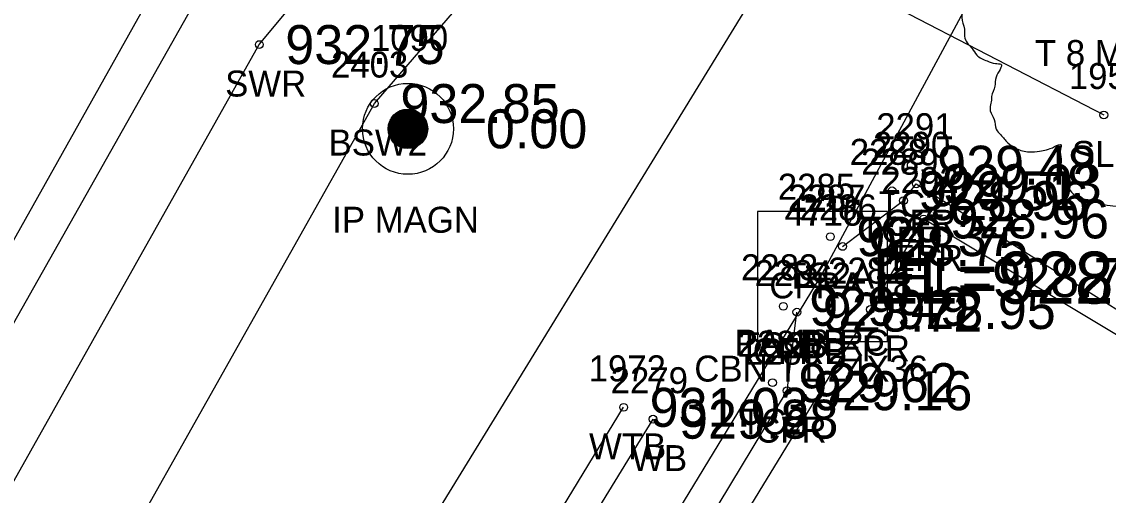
# Model space of a CAD drawing. Extents: x 1575382 to 1578175, y 1099175 to 1101955.
# Drawn here: x 1576725.98 to 1576767.8, y 1100079.58 to 1100097.81 of the extents above; entities that cross this region are included whole.
import ezdxf

# ---------------------------------------------------------------- set-up
doc = ezdxf.new("R2010")
doc.units = 0
for name, color, linetype in [('RD_EX_BldgApp', 7, 'Continuous'), ('RD_EX_Conc', 7, 'Continuous'), ('RD_EX_Conc_txCode', 7, 'Continuous'), ('RD_EX_DR_Inlet', 7, 'Continuous'), ('RD_EX_DR_Inlet_txCode', 7, 'Continuous'), ('RD_EX_DR_Pipe', 7, 'Continuous'), ('RD_EX_DR_Pipe_txCode', 7, 'Continuous'), ('RD_EX_DV_Prop_txCode', 7, 'Continuous'), ('RD_EX_DV_PropPin', 7, 'Continuous'), ('RD_EX_Misc', 7, 'Continuous'), ('RD_EX_Misc_txCode', 7, 'Continuous'), ('RD_EX_Road', 7, 'Continuous'), ('RD_EX_Road_txCode', 7, 'Continuous'), ('RD_EX_TX_Conc_ELEV', 7, 'Continuous'), ('RD_EX_TX_DR_Inlet_ELEV', 7, 'Continuous'), ('RD_EX_TX_DV_Prop_ELEV', 7, 'Continuous'), ('RD_EX_TX_Misc_ELEV', 7, 'Continuous'), ('RD_EX_TX_Road_ELEV', 7, 'Continuous'), ('RD_EX_VEG', 7, 'Continuous'), ('RD_EX_VEG_txCode', 7, 'Continuous'), ('RD_SMD_Locator', 7, 'Continuous'), ('RD_TX_Pipe_ElevEX', 7, 'Continuous')]:
    doc.layers.add(name, color=color, linetype=linetype)

msp = doc.modelspace()

# ---------------------------------------------------------------- linework, layer by layer
at = {"layer": 'RD_EX_BldgApp'}
msp.add_lwpolyline([(1576672.285, 1099877.607), (1576646.299, 1099893.421), (1576642.266, 1099901.79), (1576647.555, 1099912.985), (1576656.827, 1099928.617), (1576681.633, 1099969.334), (1576707.301, 1100011.852), (1576732.079, 1100052.807), (1576750.28, 1100082.51)], dxfattribs=at)
at = {"layer": 'RD_EX_Conc'}
for points in [[(1576757.574, 1100089.159), (1576759.919, 1100090.922), (1576760.414, 1100091.57), (1576770.489, 1100085.25), (1576773.434, 1100084.709), (1576776.082, 1100085.543), (1576777.107, 1100086.464), (1576778.496, 1100090.666), (1576780.014, 1100097.977), (1576778.512, 1100106.623), (1576772.563, 1100114.714), (1576766.18, 1100118.138), (1576757.54, 1100119.875), (1576751.652, 1100120.181)], [(1576664.483, 1099978.734), (1576688.587, 1100020.786), (1576713.4, 1100064.494), (1576739.812, 1100111.259), (1576742.954, 1100115.664), (1576746.942, 1100119.009)], [(1576604.877, 1099870.264), (1576606.176, 1099869.972), (1576617.178, 1099889.586), (1576642.123, 1099933.618), (1576667.46, 1099977.419), (1576667.46, 1099977.419), (1576691.066, 1100018.787), (1576716.011, 1100062.956), (1576735.124, 1100096.928), (1576741.874, 1100105.044), (1576743.621, 1100107.754)], [(1576611.554, 1099868.428), (1576613.247, 1099872.406), (1576617.21, 1099879.286), (1576621.441, 1099887.05), (1576646.337, 1099930.819), (1576671.483, 1099974.604), (1576671.483, 1099974.604), (1576695.542, 1100016.682), (1576720.221, 1100060.326), (1576739.554, 1100094.658), (1576745.882, 1100101.997), (1576748.748, 1100106.27)], [(1576691.742, 1099981.252), (1576694.204, 1099982.615), (1576695.12, 1099983.846), (1576705.726, 1099977.153), (1576710.014, 1099976.47), (1576713.243, 1099978.715), (1576717.287, 1099985.965), (1576717.771, 1099989.301), (1576715.187, 1099992.268), (1576704.298, 1099999.106), (1576727.807, 1100037.817), (1576755.44, 1100083.606), (1576755.816, 1100086.63)]]:
    msp.add_lwpolyline(points, dxfattribs=at)
at = {"layer": 'RD_EX_DR_Inlet'}
msp.add_line((1576759.302, 1100085.502), (1576759.302, 1100090.502), dxfattribs=at)
msp.add_lwpolyline([(1576759.302, 1100085.502), (1576759.302, 1100090.502), (1576754.302, 1100090.502), (1576754.302, 1100085.502)], close=True, dxfattribs=at)
at = {"layer": 'RD_EX_DR_Pipe'}
for points in [[(1576756.712, 1100087.957), (1576786.445, 1100143.064), (1576786.445, 1100143.064), (1576927.309, 1100091.425)], [(1576678.585, 1099863.473), (1576690.962, 1099979.929), (1576690.962, 1099979.929), (1576756.712, 1100087.957)]]:
    msp.add_lwpolyline(points, dxfattribs=at)
at = {"layer": 'RD_EX_DV_PropPin'}
for p, q in [((1576740.46, 1100093.029), (1576740.46, 1100094.342)), ((1576740.495, 1100093.01), (1576740.495, 1100094.361)), ((1576740.53, 1100092.993), (1576740.53, 1100094.378)), ((1576740.565, 1100092.978), (1576740.565, 1100094.393)), ((1576740.6, 1100092.965), (1576740.6, 1100094.406)), ((1576740.635, 1100092.954), (1576740.635, 1100094.417)), ((1576740.67, 1100092.945), (1576740.67, 1100094.426)), ((1576740.705, 1100092.937), (1576740.705, 1100094.433)), ((1576740.74, 1100092.932), (1576740.74, 1100094.439)), ((1576740.775, 1100092.928), (1576740.775, 1100094.443)), ((1576740.81, 1100092.925), (1576740.81, 1100094.446)), ((1576740.845, 1100092.924), (1576740.845, 1100094.446)), ((1576740.88, 1100092.925), (1576740.88, 1100094.446)), ((1576740.916, 1100092.928), (1576740.916, 1100094.443)), ((1576740.951, 1100092.932), (1576740.951, 1100094.439)), ((1576740.986, 1100092.937), (1576740.986, 1100094.433)), ((1576741.021, 1100092.945), (1576741.021, 1100094.426)), ((1576741.056, 1100092.954), (1576741.056, 1100094.417)), ((1576741.091, 1100092.965), (1576741.091, 1100094.406)), ((1576741.126, 1100092.978), (1576741.126, 1100094.393)), ((1576741.161, 1100092.993), (1576741.161, 1100094.378)), ((1576741.196, 1100093.01), (1576741.196, 1100094.361)), ((1576741.231, 1100093.029), (1576741.231, 1100094.342)), ((1576740.145, 1100093.387), (1576740.145, 1100093.983)), ((1576740.18, 1100093.316), (1576740.18, 1100094.055)), ((1576740.215, 1100093.259), (1576740.215, 1100094.112)), ((1576740.25, 1100093.211), (1576740.25, 1100094.159)), ((1576740.285, 1100093.17), (1576740.285, 1100094.2)), ((1576740.32, 1100093.135), (1576740.32, 1100094.236)), ((1576740.355, 1100093.103), (1576740.355, 1100094.267)), ((1576740.39, 1100093.075), (1576740.39, 1100094.295)), ((1576740.425, 1100093.051), (1576740.425, 1100094.32)), ((1576741.266, 1100093.051), (1576741.266, 1100094.32)), ((1576741.301, 1100093.075), (1576741.301, 1100094.295)), ((1576741.336, 1100093.103), (1576741.336, 1100094.267)), ((1576741.371, 1100093.135), (1576741.371, 1100094.236)), ((1576741.406, 1100093.17), (1576741.406, 1100094.2)), ((1576741.441, 1100093.211), (1576741.441, 1100094.159)), ((1576741.476, 1100093.259), (1576741.476, 1100094.112)), ((1576741.511, 1100093.316), (1576741.511, 1100094.055)), ((1576741.546, 1100093.387), (1576741.546, 1100093.983)), ((1576740.11, 1100093.489), (1576740.11, 1100093.881)), ((1576741.581, 1100093.489), (1576741.581, 1100093.881))]:
    msp.add_line(p, q, dxfattribs=at)
for radius in [1.75, 0.761]:
    msp.add_circle((1576740.845, 1100093.685), radius, dxfattribs=at)
at = {"layer": 'RD_EX_Misc'}
msp.add_lwpolyline([(1576682.856, 1099868.559), (1576662.275, 1099880.956), (1576644.684, 1099891.532), (1576640.031, 1099896.906), (1576640.013, 1099902.654), (1576645.377, 1099914.364), (1576654.842, 1099929.018), (1576680.046, 1099970.191), (1576705.641, 1100012.054), (1576731.304, 1100053.647), (1576749.148, 1100082.966)], dxfattribs=at)
at = {"layer": 'RD_EX_Road'}
for points in [[(1576663.307, 1099979.534), (1576687.432, 1100021.526), (1576712.032, 1100065.104), (1576738.416, 1100112.144), (1576760.611, 1100151.412), (1576785.777, 1100195.961), (1576800.589, 1100221.872), (1576817.543, 1100252.084), (1576858.248, 1100324.631), (1576880.454, 1100364.005), (1576883.5, 1100369.448), (1576896.98, 1100397.709)], [(1576683.421, 1099888.983), (1576666.056, 1099899.537), (1576667.205, 1099902.209), (1576666.936, 1099905.875), (1576664.417, 1099908.527), (1576653.805, 1099914.11), (1576693.118, 1099978.425), (1576695.365, 1099982.465), (1576705.188, 1099976.428), (1576710.327, 1099975.622), (1576713.96, 1099978.167), (1576718.075, 1099985.444), (1576718.509, 1099989.55), (1576715.55, 1099993.268), (1576705.563, 1099999.558), (1576728.513, 1100037.374), (1576758.647, 1100086.731), (1576760.699, 1100090.217), (1576769.982, 1100084.647), (1576773.314, 1100083.71), (1576776.467, 1100084.773), (1576777.624, 1100085.825)]]:
    msp.add_lwpolyline(points, dxfattribs=at)
at = {"layer": 'RD_EX_VEG'}
msp.add_lwpolyline([(1576677.215, 1099867.172), (1576638.056, 1099891.643), (1576635.862, 1099906.003), (1576755.277, 1100100.621), (1576767.632, 1100094.218)], dxfattribs=at)
msp.add_spline([(1576769.235, 1100105.269), (1576768.935, 1100105.294), (1576768.61, 1100105.194), (1576768.36, 1100105.094), (1576768.135, 1100105.019), (1576767.91, 1100104.919), (1576767.61, 1100104.744), (1576767.386, 1100104.544), (1576767.261, 1100104.294), (1576767.211, 1100104.069), (1576767.161, 1100103.794), (1576767.161, 1100103.619), (1576767.036, 1100103.594), (1576766.886, 1100103.619), (1576766.636, 1100103.694), (1576766.386, 1100103.694), (1576766.136, 1100103.694), (1576765.786, 1100103.669), (1576765.436, 1100103.669), (1576765.162, 1100103.619), (1576764.837, 1100103.57), (1576764.462, 1100103.445), (1576764.112, 1100103.32), (1576763.812, 1100103.07), (1576763.562, 1100102.595), (1576763.437, 1100102.245), (1576763.287, 1100101.995), (1576763.437, 1100101.545), (1576763.612, 1100101.196), (1576763.637, 1100100.996), (1576763.712, 1100100.571), (1576763.812, 1100100.346), (1576763.937, 1100100.146), (1576763.862, 1100100.121), (1576763.487, 1100100.071), (1576763.187, 1100099.971), (1576762.763, 1100099.746), (1576762.538, 1100099.521), (1576762.438, 1100099.196), (1576762.413, 1100098.847), (1576762.313, 1100098.647), (1576762.238, 1100098.372), (1576762.213, 1100098.297), (1576762.163, 1100097.972), (1576762.263, 1100097.522), (1576762.288, 1100097.172), (1576762.413, 1100096.947), (1576762.563, 1100096.773), (1576762.738, 1100096.523), (1576763.137, 1100096.298), (1576763.462, 1100096.198), (1576763.662, 1100096.173), (1576763.487, 1100095.673), (1576763.437, 1100095.323), (1576763.312, 1100094.923), (1576763.312, 1100094.848), (1576763.262, 1100094.374), (1576763.412, 1100094.049), (1576763.487, 1100093.674), (1576763.662, 1100093.449), (1576763.937, 1100093.149), (1576764.262, 1100092.924), (1576764.762, 1100092.799), (1576765.162, 1100092.824), (1576765.736, 1100092.999), (1576765.986, 1100093.074), (1576765.961, 1100092.899), (1576765.986, 1100092.524), (1576765.986, 1100092.1), (1576766.136, 1100091.775), (1576766.236, 1100091.5), (1576766.386, 1100091.25), (1576766.711, 1100091.025), (1576767.111, 1100090.95), (1576767.535, 1100090.8), (1576767.985, 1100090.725), (1576768.485, 1100090.7), (1576769.085, 1100090.85), (1576769.36, 1100090.975), (1576769.46, 1100091.15), (1576769.66, 1100091.525), (1576769.61, 1100091.75), (1576769.635, 1100092.349), (1576769.734, 1100092.174), (1576769.909, 1100091.825), (1576770.409, 1100091.525), (1576770.809, 1100091.35), (1576771.284, 1100091.2), (1576771.584, 1100091.125), (1576772.058, 1100091.2), (1576772.433, 1100091.275), (1576772.808, 1100091.4), (1576773.108, 1100091.675), (1576773.283, 1100091.95), (1576773.333, 1100092.224), (1576773.408, 1100092.599), (1576773.458, 1100092.774)], degree=3, dxfattribs=at)
at = {"layer": 'RD_SMD_Locator'}
for centre, radius in [((1576735.124, 1100096.928), 0.15), ((1576739.554, 1100094.658), 0.15), ((1576767.632, 1100094.218), 0.15), ((1576740.846, 1100093.685), 0.15), ((1576760.219, 1100092.285), 0.15), ((1576759.482, 1100091.299), 0.15), ((1576760.414, 1100091.57), 0.15), ((1576759.919, 1100090.922), 0.15), ((1576760.699, 1100090.217), 0.15), ((1576757.107, 1100089.537), 0.15), ((1576757.574, 1100089.159), 0.15), ((1576756.712, 1100087.957), 0.2), ((1576756.712, 1100087.957), 0.2), ((1576756.712, 1100087.957), 0.15), ((1576755.295, 1100086.856), 0.15), ((1576758.647, 1100086.731), 0.15), ((1576755.816, 1100086.63), 0.15), ((1576754.879, 1100083.914), 0.15), ((1576755.44, 1100083.606), 0.15), ((1576749.148, 1100082.966), 0.15), ((1576750.28, 1100082.51), 0.15)]:
    msp.add_circle(centre, radius, dxfattribs=at)

# ---------------------------------------------------------------- texts
at = {"layer": 'RD_EX_Conc_txCode'}
for s, p in [('2403', (1576737.885, 1100095.658)), ('SWR', (1576733.809, 1100094.928)), ('2291', (1576758.872, 1100093.285)), ('BSW2', (1576737.79, 1100092.658)), ('2290', (1576758.745, 1100092.57)), ('2288', (1576757.852, 1100092.299)), ('2289', (1576758.289, 1100091.922)), ('2287', (1576755.477, 1100090.537)), ('2286', (1576755.92, 1100090.159)), ('TC2', (1576758.975, 1100090.285)), ('CFR', (1576759.186, 1100089.57)), ('TC2', (1576758.238, 1100089.299)), ('CFR', (1576758.691, 1100088.922)), ('2283', (1576753.665, 1100087.856)), ('2284', (1576754.186, 1100087.63)), ('TC2A', (1576755.375, 1100087.537)), ('CFRA 18', (1576754.755, 1100087.159)), ('2281', (1576753.533, 1100084.914)), ('TC2B', (1576753.578, 1100084.856)), ('2280', (1576753.771, 1100084.606)), ('CFRB', (1576754.116, 1100084.63)), ('TC2', (1576753.635, 1100081.914)), ('CFR', (1576754.212, 1100081.606))]:
    msp.add_text(s, height=1, dxfattribs=at).set_placement(p)
at = {"layer": 'RD_EX_DR_Inlet_txCode'}
for s, p in [('2285', (1576755.082, 1100090.957)), ('CBN T1 24X36', (1576751.869, 1100083.957))]:
    msp.add_text(s, height=1, dxfattribs=at).set_placement(p)
at = {"layer": 'RD_EX_DR_Pipe_txCode'}
for s, p in [('4716', (1576755.342, 1100089.957)), ('4715', (1576755.365, 1100089.957)), ('PA 18 RC', (1576753.42, 1100084.957)), ('PB', (1576755.932, 1100084.957))]:
    msp.add_text(s, height=1, dxfattribs=at).set_placement(p)
at = {"layer": 'RD_EX_DV_Prop_txCode'}
for s, p in [('1090', (1576739.42, 1100096.685)), ('IP MAGN', (1576737.932, 1100089.685))]:
    msp.add_text(s, height=1, dxfattribs=at).set_placement(p)
at = {"layer": 'RD_EX_Misc_txCode'}
for s, p in [('1972', (1576747.802, 1100083.966)), ('2279', (1576748.65, 1100083.51)), ('WTB', (1576747.817, 1100080.966)), ('WB', (1576749.438, 1100080.51))]:
    msp.add_text(s, height=1, dxfattribs=at).set_placement(p)
at = {"layer": 'RD_EX_Road_txCode'}
for s, p in [('2292', (1576759.069, 1100091.217)), ('EPR', (1576759.471, 1100088.217)), ('2282', (1576757.017, 1100087.731)), ('EPR', (1576757.419, 1100084.731))]:
    msp.add_text(s, height=1, dxfattribs=at).set_placement(p)
at = {"layer": 'RD_EX_TX_Conc_ELEV'}
for s, p in [('932.75', (1576736.124, 1100096.178)), ('932.85', (1576740.554, 1100093.908)), ('929.48', (1576761.219, 1100091.535)), ('929.03', (1576761.414, 1100090.82)), ('929.51', (1576760.482, 1100090.549)), ('928.96', (1576760.919, 1100090.172)), ('929.37', (1576758.107, 1100088.787)), ('928.75', (1576758.574, 1100088.409)), ('929.49', (1576756.295, 1100086.106)), ('928.72', (1576756.816, 1100085.88)), ('929.62', (1576755.879, 1100083.164)), ('929.16', (1576756.44, 1100082.856))]:
    msp.add_text(s, height=1.5, dxfattribs=at).set_placement(p)
at = {"layer": 'RD_EX_TX_DR_Inlet_ELEV'}
msp.add_text('EL=928.73', height=1.5, dxfattribs=at).set_placement((1576759.712, 1100087.207))
at = {"layer": 'RD_EX_TX_DV_Prop_ELEV'}
msp.add_text('0.00', height=1.5, dxfattribs=at).set_placement((1576743.846, 1100092.935))
at = {"layer": 'RD_EX_TX_Misc_ELEV'}
for s, p in [('931.03', (1576750.148, 1100082.216)), ('929.88', (1576751.28, 1100081.76))]:
    msp.add_text(s, height=1.5, dxfattribs=at).set_placement(p)
at = {"layer": 'RD_EX_TX_Road_ELEV'}
for s, p in [('928.96', (1576761.699, 1100089.467)), ('928.95', (1576759.647, 1100085.981))]:
    msp.add_text(s, height=1.5, dxfattribs=at).set_placement(p)
at = {"layer": 'RD_EX_VEG_txCode'}
for s, p in [('T 8 MAPLE', (1576764.981, 1100096.102)), ('1955', (1576766.286, 1100095.218)), ('SLB', (1576766.404, 1100092.218))]:
    msp.add_text(s, height=1, dxfattribs=at).set_placement(p)
at = {"layer": 'RD_TX_Pipe_ElevEX'}
for s in ['EL=922.080', 'EL=928.735']:
    msp.add_text(s, height=2, dxfattribs=at).set_placement((1576758.712, 1100086.957))

doc.saveas('drawing.dxf')
